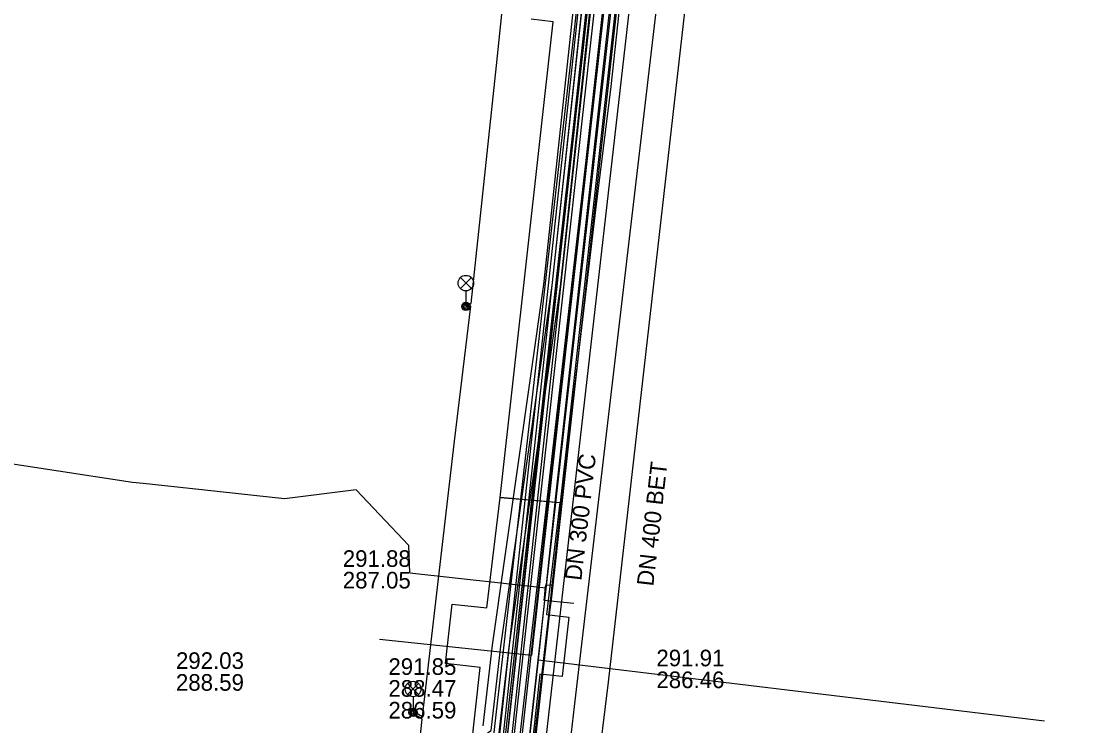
# Model space of a CAD drawing. Extents: x -595540 to -593988, y -1160850 to -1159202.
# Drawn here: x -594314.4 to -594263.5, y -1160208.9 to -1160175 of the extents above; entities that cross this region are included whole.
import ezdxf

# ---------------------------------------------------------------- set-up
doc = ezdxf.new("R2010")
doc.units = 0
for name, color, linetype in [('BVK-DESTOVA_popisy', 7, 'Continuous'), ('BVK-DESTOVA_trasa sítě', 7, 'Continuous'), ('BVK-SPLASKOVA_popisy', 7, 'Continuous'), ('BVK-SPLASKOVA_trasa sítě', 7, 'Continuous'), ('BVK-VODOVOD_trasa sítě', 7, 'Continuous'), ('BVK-VODOVOD_trasa zrušené sítě', 7, 'Continuous'), ('CETIN_kabel podzemní', 7, 'Continuous'), ('DESTOVA-NEPROVOZOVANA_popisy', 7, 'Continuous'), ('DSP-NN-TEPLARNY_kabel', 7, 'Continuous'), ('EON-NN_kabel', 7, 'Continuous'), ('EON-VN_kabel', 7, 'Continuous'), ('PODA_kabel optický', 7, 'Continuous'), ('TEPLARNY-ELEKTRO_kabel', 7, 'Continuous'), ('TEPLARNY-HORKOVODY_trasa sítě', 7, 'Continuous'), ('TEPLARNY-HORKOVODY_trasa sítě obvodem', 7, 'Continuous'), ('TEPLARNY-TEPLOVODY_trasa sítě', 7, 'Continuous'), ('TSB_kabel VO', 7, 'Continuous'), ('TSB_kolektor', 7, 'Continuous'), ('TSB_lampy VO', 7, 'Continuous')]:
    doc.layers.add(name, color=color, linetype=linetype)

msp = doc.modelspace()

# ---------------------------------------------------------------- linework, layer by layer
at = {"layer": 'BVK-DESTOVA_popisy'}
for p, q in [((-594283.81, -1160206.19), (-594283.81, -1160206.19)), ((-594296.705, -1160207.128), (-594296.705, -1160207.128))]:
    msp.add_line(p, q, dxfattribs=at)
at = {"layer": 'BVK-DESTOVA_trasa sítě'}
msp.add_line((-594282.157, -1160171.949), (-594286.138, -1160206.834), dxfattribs=at)
msp.add_lwpolyline([(-594286.138, -1160206.834), (-594287.81, -1160220.504), (-594289.945, -1160237.966)], dxfattribs=at)
at = {"layer": 'BVK-SPLASKOVA_popisy'}
msp.add_line((-594298.9, -1160200.478), (-594298.9, -1160200.478), dxfattribs=at)
at = {"layer": 'BVK-SPLASKOVA_trasa sítě'}
for p, q in [((-594283.295, -1160169.861), (-594287.764, -1160208.006)), ((-594287.764, -1160208.006), (-594289.348, -1160221.741))]:
    msp.add_line(p, q, dxfattribs=at)
at = {"layer": 'BVK-VODOVOD_trasa sítě'}
for points in [[(-594289.67, -1160209.56), (-594288.904, -1160202.915), (-594288.89, -1160202.8), (-594288.824, -1160202.181), (-594288.14, -1160195.99), (-594287.43, -1160190.04), (-594286.72, -1160184.09), (-594285.99, -1160178.16), (-594285.35, -1160172.2), (-594284.73, -1160166.25), (-594284.11, -1160160.29), (-594283.46, -1160154.32), (-594282.87, -1160148.38), (-594282.22, -1160142.42), (-594281.64, -1160136.47)], [(-594288.824, -1160202.181), (-594289.147, -1160202.151), (-594289.156, -1160202.24), (-594289.208, -1160202.766), (-594289.22, -1160202.886), (-594287.78, -1160203.02)]]:
    msp.add_lwpolyline(points, dxfattribs=at)
at = {"layer": 'BVK-VODOVOD_trasa zrušené sítě'}
for points in [[(-594271.13, -1160032.71), (-594271.69, -1160038.88), (-594276.29, -1160084.04), (-594278.46, -1160106.32), (-594281.72, -1160138.21), (-594288.88, -1160202.87), (-594288.96, -1160203.44)], [(-594288.96, -1160203.44), (-594288.961, -1160203.455), (-594291.31, -1160224.63)]]:
    msp.add_lwpolyline(points, dxfattribs=at)
at = {"layer": 'CETIN_kabel podzemní'}
for points in [[(-594282.25, -1160139.94), (-594288.66, -1160197.87)], [(-594295.67, -1160201.57), (-594295.73, -1160200.25), (-594298.26, -1160197.57), (-594301.7, -1160198), (-594306.28, -1160197.5), (-594308.51, -1160197.26), (-594309.02, -1160197.21), (-594316.16, -1160196.13)], [(-594288.66, -1160197.87), (-594289.13, -1160202.28)], [(-594295.67, -1160201.57), (-594289.13, -1160202.28)], [(-594289.13, -1160202.28), (-594289.5, -1160205.75)], [(-594289.5, -1160205.75), (-594297.96, -1160281.37)], [(-594289.5, -1160205.75), (-594265.14, -1160208.69)]]:
    msp.add_lwpolyline(points, dxfattribs=at)
at = {"layer": 'DESTOVA-NEPROVOZOVANA_popisy'}
msp.add_line((-594306.928, -1160207.241), (-594306.928, -1160207.241), dxfattribs=at)
at = {"layer": 'DSP-NN-TEPLARNY_kabel'}
for points in [[(-594295.97, -1160255.318), (-594286.648, -1160169.484), (-594290.437, -1160169.027), (-594290.959, -1160168.976), (-594290.709, -1160166.783), (-594286.412, -1160167.291), (-594284.468, -1160149.424), (-594288.669, -1160148.902), (-594288.375, -1160146.818), (-594284.229, -1160147.32), (-594280.951, -1160116.816), (-594276.305, -1160074.237), (-594281.042, -1160073.871), (-594280.819, -1160071.543), (-594276.058, -1160072.001), (-594271.567, -1160030.512), (-594272.066, -1160030.463), (-594277.368, -1160029.953), (-594274.898, -1160009.552), (-594276.23, -1160009.387), (-594274.991, -1159999.506)], [(-594087.141, -1160131.465), (-594081.616, -1160132.079), (-594077.929, -1160098.007), (-594081.33, -1160097.638), (-594080.888, -1160093.562), (-594077.489, -1160093.931), (-594072.903, -1160051.451), (-594151.248, -1160042.664), (-594271.375, -1160030.557), (-594276.36, -1160076.505), (-594284.074, -1160147.539), (-594288.22, -1160147.049), (-594288.448, -1160148.755), (-594284.262, -1160149.285), (-594286.229, -1160167.438), (-594290.518, -1160166.974), (-594290.731, -1160168.788), (-594290.275, -1160168.836), (-594286.414, -1160169.302), (-594296.128, -1160258.71), (-594301.846, -1160311.412), (-594308.146, -1160310.714)], [(-594308.102, -1160310.316), (-594302.2, -1160310.97), (-594296.42, -1160257.61), (-594301.107, -1160257.121), (-594300.849, -1160254.61), (-594296.124, -1160255.112), (-594286.876, -1160169.653), (-594290.577, -1160169.211), (-594291.18, -1160169.153), (-594290.893, -1160166.577), (-594286.596, -1160167.077), (-594284.703, -1160149.572), (-594288.889, -1160149.056), (-594288.555, -1160146.56), (-594284.409, -1160147.062), (-594281.146, -1160116.918), (-594283.275, -1160116.69)], [(-594283.299, -1160116.908), (-594281.375, -1160117.093), (-594284.576, -1160146.882), (-594288.696, -1160146.38), (-594289.075, -1160149.238), (-594284.916, -1160149.741), (-594286.773, -1160166.893), (-594291.07, -1160166.385), (-594291.409, -1160169.327), (-594290.658, -1160169.403), (-594287.075, -1160169.815), (-594296.304, -1160254.906), (-594301.03, -1160254.391), (-594301.354, -1160257.297), (-594296.626, -1160257.778), (-594302.378, -1160310.749), (-594308.08, -1160310.118)]]:
    msp.add_lwpolyline(points, dxfattribs=at)
at = {"layer": 'EON-NN_kabel'}
for points in [[(-594291.935, -1160209.27), (-594291.762, -1160209.16), (-594291.297, -1160205.093), (-594288.827, -1160187.727), (-594286.09, -1160162.199), (-594285.403, -1160154.151), (-594285.839, -1160153.615), (-594289.987, -1160153.141)], [(-594291.72, -1160209.607), (-594291.386, -1160209.395), (-594290.9, -1160205.144), (-594288.43, -1160187.776), (-594285.692, -1160162.237), (-594285.008, -1160154.001), (-594285.551, -1160153.246), (-594289.938, -1160152.745)], [(-594292.15, -1160208.932), (-594291.694, -1160205.042), (-594289.224, -1160187.678), (-594286.488, -1160162.161), (-594285.835, -1160154.285), (-594286.056, -1160153.993), (-594290.037, -1160153.538)]]:
    msp.add_lwpolyline(points, dxfattribs=at)
at = {"layer": 'EON-VN_kabel'}
for points in [[(-594470.133, -1160006.664), (-594325.682, -1160024.094), (-594272.754, -1160031.031), (-594272.357, -1160031.083), (-594271.96, -1160031.135), (-594271.999, -1160031.517), (-594280.672, -1160116.014), (-594280.712, -1160116.411), (-594280.753, -1160116.807), (-594281.151, -1160116.766), (-594281.965, -1160124.755), (-594282.006, -1160125.164), (-594285.392, -1160158.399), (-594285.861, -1160162.602), (-594285.908, -1160163.022), (-594297.854, -1160269.994)], [(-594297.011, -1160270.069), (-594285.141, -1160163.214), (-594285.097, -1160162.813), (-594284.589, -1160158.24), (-594281.185, -1160124.963), (-594281.14, -1160124.518), (-594280.437, -1160117.644), (-594280.038, -1160117.685), (-594279.916, -1160116.492), (-594279.875, -1160116.095), (-594271.205, -1160031.621), (-594271.602, -1160031.569), (-594271.999, -1160031.517), (-594272.396, -1160031.465), (-594272.793, -1160031.413), (-594325.737, -1160024.49), (-594470.334, -1160007.043)], [(-594301.048, -1160313.903), (-594302.341, -1160313.736), (-594302.791, -1160313.678), (-594303.215, -1160313.623), (-594297.358, -1160270.118), (-594285.535, -1160163.116), (-594285.491, -1160162.714), (-594285.035, -1160158.592), (-594281.603, -1160125.099), (-594281.558, -1160124.661), (-594280.794, -1160117.205), (-594280.396, -1160117.246), (-594280.314, -1160116.451), (-594280.274, -1160116.055), (-594271.602, -1160031.569), (-594271.563, -1160031.188), (-594270.177, -1160031.369), (-594267.067, -1160031.667), (-594267.106, -1160032.072), (-594267.246, -1160033.539)], [(-594311.232, -1160405.064), (-594313.094, -1160404.864), (-594304.202, -1160322.43), (-594304.158, -1160322.02), (-594303.38, -1160314.81), (-594302.494, -1160314.925), (-594302.392, -1160314.132), (-594302.341, -1160313.736), (-594296.713, -1160270.069), (-594284.742, -1160163.314), (-594284.697, -1160162.913), (-594284.36, -1160159.91), (-594283.302, -1160160.01)]]:
    msp.add_lwpolyline(points, dxfattribs=at)
at = {"layer": 'PODA_kabel optický'}
for points in [[(-594276.94, -1160081.899), (-594290.463, -1160204.659)], [(-594290.463, -1160204.659), (-594298.883, -1160281.099)]]:
    msp.add_lwpolyline(points, dxfattribs=at)
at = {"layer": 'TEPLARNY-ELEKTRO_kabel'}
for points in [[(-594295.97, -1160255.318), (-594286.648, -1160169.484), (-594290.437, -1160169.027), (-594290.959, -1160168.976), (-594290.709, -1160166.783), (-594286.412, -1160167.291), (-594284.468, -1160149.424), (-594288.669, -1160148.902), (-594288.375, -1160146.818), (-594284.229, -1160147.32), (-594280.951, -1160116.816), (-594276.305, -1160074.237), (-594281.042, -1160073.871), (-594280.819, -1160071.543), (-594276.058, -1160072.001), (-594271.567, -1160030.512), (-594272.066, -1160030.463), (-594277.368, -1160029.953), (-594274.898, -1160009.552), (-594276.23, -1160009.387), (-594274.991, -1159999.506)], [(-594087.141, -1160131.465), (-594081.616, -1160132.079), (-594077.929, -1160098.007), (-594081.33, -1160097.638), (-594080.888, -1160093.562), (-594077.489, -1160093.931), (-594072.903, -1160051.451), (-594151.248, -1160042.664), (-594271.375, -1160030.557), (-594276.36, -1160076.505), (-594284.074, -1160147.539), (-594288.22, -1160147.049), (-594288.448, -1160148.755), (-594284.262, -1160149.285), (-594286.229, -1160167.438), (-594290.518, -1160166.974), (-594290.731, -1160168.788), (-594290.275, -1160168.836), (-594286.414, -1160169.302), (-594296.128, -1160258.71), (-594301.846, -1160311.412), (-594308.146, -1160310.714)], [(-594308.102, -1160310.316), (-594302.2, -1160310.97), (-594296.42, -1160257.61), (-594301.107, -1160257.121), (-594300.849, -1160254.61), (-594296.124, -1160255.112), (-594286.876, -1160169.653), (-594290.577, -1160169.211), (-594291.18, -1160169.153), (-594290.893, -1160166.577), (-594286.596, -1160167.077), (-594284.703, -1160149.572), (-594288.889, -1160149.056), (-594288.555, -1160146.56), (-594284.409, -1160147.062), (-594281.146, -1160116.918), (-594283.275, -1160116.69)], [(-594283.299, -1160116.908), (-594281.375, -1160117.093), (-594284.576, -1160146.882), (-594288.696, -1160146.38), (-594289.075, -1160149.238), (-594284.916, -1160149.741), (-594286.773, -1160166.893), (-594291.07, -1160166.385), (-594291.409, -1160169.327), (-594290.658, -1160169.403), (-594287.075, -1160169.815), (-594296.304, -1160254.906), (-594301.03, -1160254.391), (-594301.354, -1160257.297), (-594296.626, -1160257.778), (-594302.378, -1160310.749), (-594308.08, -1160310.118)]]:
    msp.add_lwpolyline(points, dxfattribs=at)
at = {"layer": 'TEPLARNY-HORKOVODY_trasa sítě'}
msp.add_line((-594285.887, -1160170.148), (-594292.498, -1160227.905), dxfattribs=at)
at = {"layer": 'TEPLARNY-HORKOVODY_trasa sítě obvodem'}
for p, q in [((-594284.503, -1160169.046), (-594291.114, -1160226.806)), ((-594293.74, -1160227.763), (-594287.271, -1160171.25))]:
    msp.add_line(p, q, dxfattribs=at)
at = {"layer": 'TEPLARNY-TEPLOVODY_trasa sítě'}
msp.add_line((-594293.018, -1160205.21), (-594297.128, -1160204.781), dxfattribs=at)
msp.add_lwpolyline([(-594282.529, -1160140.277), (-594283.164, -1160146.569), (-594287.226, -1160146.054), (-594287.665, -1160149.934), (-594283.649, -1160150.43), (-594284.577, -1160158.541), (-594285.426, -1160165.963), (-594290.333, -1160165.443), (-594290.934, -1160170.475), (-594285.959, -1160171.018), (-594289.061, -1160198.799), (-594289.814, -1160205.551), (-594293.018, -1160205.21)], dxfattribs=at)
at = {"layer": 'TSB_kabel VO'}
msp.add_lwpolyline([(-594296.32, -1160220.03), (-594295.087, -1160208.605), (-594295.424, -1160208.407), (-594295.516, -1160208.283), (-594295.363, -1160208.303), (-594295.072, -1160208.475), (-594293.52, -1160195.23), (-594292.738, -1160188.735), (-594292.825, -1160188.76), (-594292.978, -1160188.743), (-594292.859, -1160188.645), (-594292.723, -1160188.605), (-594291.5, -1160177.14), (-594290.076, -1160163.37)], dxfattribs=at)
at = {"layer": 'TSB_kolektor'}
for points in [[(-594283.962, -1160158.066), (-594288.447, -1160198.193), (-594291.324, -1160197.946), (-594288.777, -1160175.036), (-594289.838, -1160174.917)], [(-594292.959, -1160212.242), (-594292.284, -1160206.119), (-594293.956, -1160205.931), (-594293.635, -1160203.069), (-594291.964, -1160203.256), (-594291.329, -1160197.934), (-594288.463, -1160198.185), (-594289.102, -1160203.576), (-594288.03, -1160203.695), (-594288.351, -1160206.557), (-594289.422, -1160206.438), (-594290.453, -1160215.801)]]:
    msp.add_lwpolyline(points, dxfattribs=at)
at = {"layer": 'TSB_lampy VO'}
for p, q in [((-594293.243, -1160187.883), (-594292.713, -1160187.353)), ((-594293.243, -1160187.353), (-594292.713, -1160187.883)), ((-594293.243, -1160187.883), (-594292.713, -1160187.353)), ((-594293.243, -1160187.353), (-594292.713, -1160187.883)), ((-594292.978, -1160187.993), (-594292.978, -1160188.743)), ((-594292.978, -1160187.993), (-594292.978, -1160188.743)), ((-594295.781, -1160207.423), (-594295.251, -1160206.893)), ((-594295.781, -1160206.893), (-594295.251, -1160207.423)), ((-594295.781, -1160207.423), (-594295.251, -1160206.893)), ((-594295.781, -1160206.893), (-594295.251, -1160207.423)), ((-594295.516, -1160207.533), (-594295.516, -1160208.283)), ((-594295.516, -1160207.533), (-594295.516, -1160208.283))]:
    msp.add_line(p, q, dxfattribs=at)
for centre, radius in [((-594292.978, -1160187.618), 0.375), ((-594292.978, -1160187.618), 0.375), ((-594292.978, -1160188.743), 0.2), ((-594292.978, -1160188.743), 0.2), ((-594292.978, -1160188.743), 0.145), ((-594292.978, -1160188.743), 0.145), ((-594292.978, -1160188.743), 0.0876), ((-594292.978, -1160188.743), 0.0876), ((-594295.516, -1160207.158), 0.375), ((-594295.516, -1160207.158), 0.375), ((-594295.516, -1160208.283), 0.2), ((-594295.516, -1160208.283), 0.2), ((-594295.516, -1160208.283), 0.145), ((-594295.516, -1160208.283), 0.145), ((-594295.516, -1160208.283), 0.0876), ((-594295.516, -1160208.283), 0.0876)]:
    msp.add_circle(centre, radius, dxfattribs=at)

# ---------------------------------------------------------------- texts
at = {"layer": 'BVK-DESTOVA_popisy'}
msp.add_text('DN 400 BET', height=0.8, rotation=83.48, dxfattribs=at).set_placement((-594283.961, -1160202.235))
for s, p in [('291.91', (-594283.81, -1160206.065)), ('291.85', (-594296.705, -1160206.478)), ('286.46', (-594283.81, -1160207.115)), ('288.47', (-594296.705, -1160207.528)), ('286.59', (-594296.705, -1160208.578))]:
    msp.add_text(s, height=0.8, dxfattribs=at).set_placement(p)
at = {"layer": 'BVK-SPLASKOVA_popisy'}
msp.add_text('DN 300 PVC', height=0.8, rotation=83.3081, dxfattribs=at).set_placement((-594287.425, -1160201.965))
for s, p in [('291.88', (-594298.9, -1160201.278)), ('287.05', (-594298.9, -1160202.318))]:
    msp.add_text(s, height=0.8, dxfattribs=at).set_placement(p)
at = {"layer": 'DESTOVA-NEPROVOZOVANA_popisy'}
for s, p in [('292.03', (-594306.928, -1160206.191)), ('288.59', (-594306.928, -1160207.241))]:
    msp.add_text(s, height=0.8, dxfattribs=at).set_placement(p)

doc.saveas('drawing.dxf')
